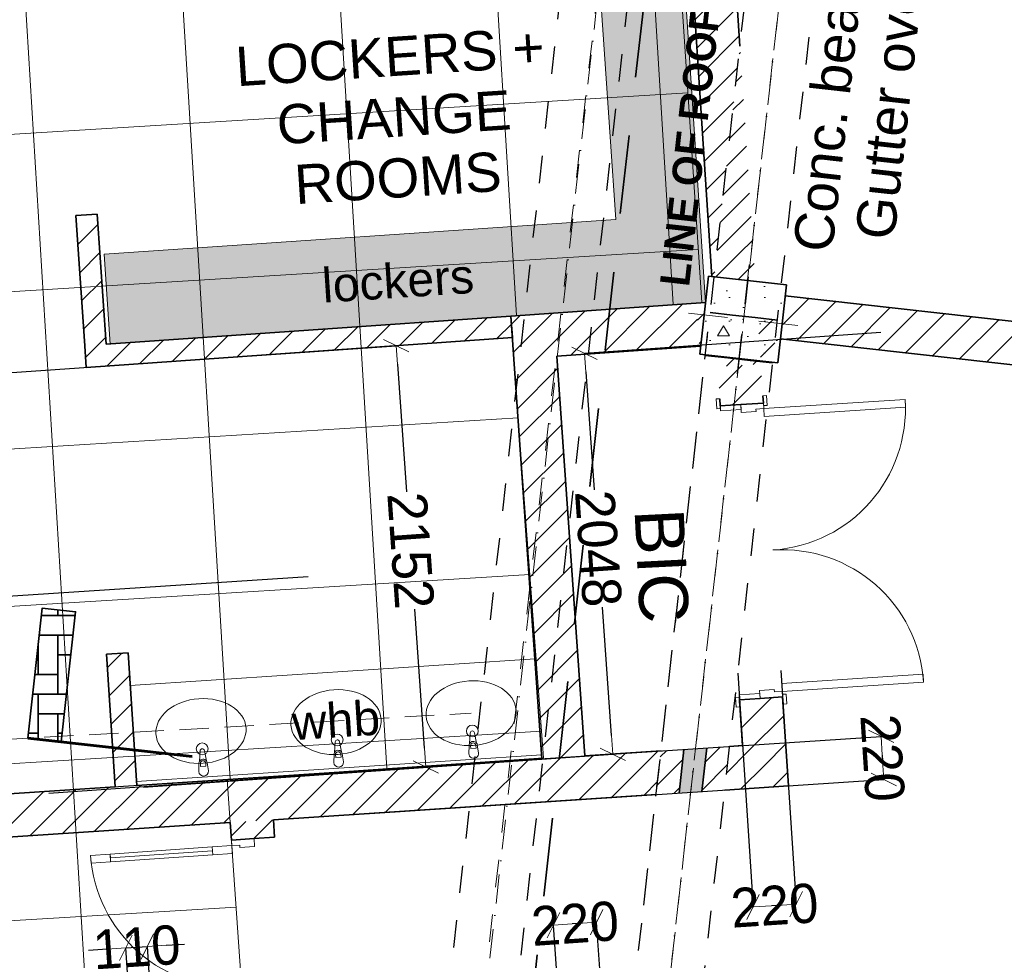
# Model space of a CAD drawing. Header units: millimetres. Extents: x -115474967 to 444143, y -74377 to 241828222.
# Tile 499 of 590: x 293624 to 298640, y 239714 to 244506. Entities that reach past the tile are written whole.
import ezdxf

# ---------------------------------------------------------------- set-up
doc = ezdxf.new("R2010")
doc.units = ezdxf.units.MM
doc.header["$MEASUREMENT"] = 0
for name, pattern in [('Dashed', [280, 140, -140]), ('Dot & Dashed', [280, 150, -60, 0, -70]), ('Hidden Line copy', [230, 150, -80]), ('Long Dashed', [700, 400, -300])]:
    doc.linetypes.add(name, pattern=pattern)
for name, color, linetype, lineweight in [('0_Pen_No__41', 7, 'Continuous', 60), ('0_Pen_No__6', 7, 'Continuous', 5), ('A_BEAMS_Pen_No__2', 7, 'Continuous', 20), ('A_COLUMNS_Pen_No__1', 7, 'Continuous', 30), ('A_COLUMNS_Pen_No__5', 7, 'Continuous', 5), ('A_FLOORS FINISH_Pen_No__128', 9, 'Continuous', 0), ('A_FLOORS STRUCTURE_Pen_No__3', 7, 'Continuous', 15), ('A_FLOORS STRUCTURE_Pen_No__8', 255, 'Continuous', 0), ('A_SURVEY_Pen_No__1', 7, 'Continuous', 30), ('A_SURVEY_Pen_No__6', 7, 'Continuous', 5), ('A_WALL LOAD_Pen_No__1', 7, 'Continuous', 30), ('A_WALL LOAD_Pen_No__3', 7, 'Continuous', 15), ('A_WALL LOAD_Pen_No__6', 7, 'Continuous', 5), ('B_FURN LOOSE_Pen_No__6', 7, 'Continuous', 5), ('C-GRID _Pen_No__5', 7, 'Continuous', 5), ('C_TEXT GA_Pen_No__6', 7, 'Continuous', 5), ('SEWER LINE_Pen_No__1', 7, 'Continuous', 30), ('SEWER LINE_Pen_No__10', 9, 'Continuous', 20), ('SEWER LINE_Pen_No__6', 7, 'Continuous', 5)]:
    doc.layers.add(name, color=color, linetype=linetype, lineweight=lineweight)
for name, color, linetype, lineweight, true_color in [('0_Pen_No__7', 7, 'Continuous', 5, 0x3f3f3f), ('A_COLUMNS_Pen_No__7', 7, 'Continuous', 5, 0x3f3f3f), ('A_FLOORS FINISH_Pen_No__168', 7, 'Continuous', 5, 0x996633), ('A_WALL LOAD_Pen_No__7', 7, 'Continuous', 5, 0x3f3f3f)]:
    doc.layers.add(name, color=color, linetype=linetype, lineweight=lineweight, true_color=true_color)
doc.layers.add('B_FURN LOOSE', color=7, linetype='Continuous')
doc.layers.add('C_DIMS - GA', color=7, linetype='Continuous')
doc.styles.add('GENERATED_STYLE_1', font='GOTHIC.TTF')
doc.styles.add('GENERATED_STYLE_2', font='arial.ttf')
doc.styles.add('GENERATED_STYLE_3', font='arialbd.ttf')
doc.dimstyles.new('GENERATED_STYLE__3', dxfattribs={"dimtxt": 200, "dimasz": 95, "dimexe": 0.18, "dimexo": 2517.243423, "dimgap": 0.09, "dimtad": 1, "dimdec": 0, "dimzin": 0, "dimdsep": 46, "dimtxsty": 'GENERATED_STYLE_1', "dimblk": 'ARROWHEAD_2', "dimblk1": 'ARROWHEAD_2', "dimblk2": 'ARROWHEAD_2', "dimcen": 0.09, "dimclrd": 7, "dimclre": 7, "dimclrt": 7, "dimadec": 0, "dimazin": 0, "dimtfac": 1, "dimtdec": 4, "dimtmove": 0, "dimatfit": 3, "dimfxl": 1, "dimtolj": 1, "dimtzin": 0, "dimarcsym": 0})
pattern_1 = [(45, (426418.63, 157469.93), (-63.63961, 63.63961), [])]
pattern_2 = [(45, (426418.63, 157469.93), (-76.89786, 76.89786), [])]

# ---------------------------------------------------------------- blocks, each defined once
blk = doc.blocks.new('ARROWHEAD_2')
at = {"color": 0, "linetype": 'Continuous', "lineweight": 0}
for p, q in [((-0.378, -0.655), (0.378, 0.655)), ((0, 0), (-1, 0))]:
    blk.add_line(p, q, dxfattribs=at)
blk = doc.blocks.new('*D913')
at = {"layer": 'C_DIMS - GA', "color": 7, "linetype": 'Continuous', "lineweight": -2, "transparency": 16777216}
for p, q in [((296953.1, 246200.2), (296758.5, 249175.6)), ((296883.3, 249183.5), (296853.3, 249181.6)), ((297172.7, 246214.6), (296978, 249189.9))]:
    blk.add_line(p, q, dxfattribs=at)
at = {"layer": 'Defpoints', "color": 0, "linetype": 'Continuous', "transparency": 16777216}
for p in [(296758.5, 249175.4), (297117.4, 243688.4), (297336.9, 243702.7)]:
    blk.add_point(p, dxfattribs=at)
at = {"layer": 'C_DIMS - GA', "color": 7, "linetype": 'Continuous', "lineweight": -2, "transparency": 16777216, "xscale": 95, "yscale": 95, "zscale": 95}
for p, rotation in [((296758.5, 249175.4), 183.7421881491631), ((296978.1, 249189.7), 3.742188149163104)]:
    blk.add_blockref('ARROWHEAD_2', p, dxfattribs=dict(at, rotation=rotation))
at = {"layer": 'C_DIMS - GA', "color": 7, "linetype": 'Continuous', "lineweight": 5, "transparency": 16777216, "insert": (296868.3, 249182.6), "char_height": 200, "attachment_point": 5, "rotation": 3.7422, "style": 'GENERATED_STYLE_1'}
blk.add_mtext('\\A1;220', dxfattribs=at)
blk = doc.blocks.new('*D918')
at = {"layer": 'C_DIMS - GA', "color": 7, "linetype": 'Continuous', "lineweight": -2, "transparency": 16777216}
for p, q in [((296847.8, 249726.4), (296817.8, 249724.4)), ((297172.7, 246214.6), (296942.5, 249732.8)), ((296953.1, 246200.2), (296723, 249718.4))]:
    blk.add_line(p, q, dxfattribs=at)
at = {"layer": 'Defpoints', "color": 0, "linetype": 'Continuous', "transparency": 16777216}
for p in [(296723, 249718.2), (297117.4, 243688.4), (297336.9, 243702.7)]:
    blk.add_point(p, dxfattribs=at)
at = {"layer": 'C_DIMS - GA', "color": 7, "linetype": 'Continuous', "lineweight": -2, "transparency": 16777216, "xscale": 95, "yscale": 95, "zscale": 95}
for p, rotation in [((296723, 249718.2), 183.7421881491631), ((296942.6, 249732.6), 3.742188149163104)]:
    blk.add_blockref('ARROWHEAD_2', p, dxfattribs=dict(at, rotation=rotation))
at = {"layer": 'C_DIMS - GA', "color": 7, "linetype": 'Continuous', "lineweight": 5, "transparency": 16777216, "insert": (296832.8, 249725.4), "char_height": 200, "attachment_point": 5, "rotation": 3.7422, "style": 'GENERATED_STYLE_1'}
blk.add_mtext('\\A1;220', dxfattribs=at)
blk = doc.blocks.new('*D920')
at = {"layer": 'C_DIMS - GA', "color": 7, "linetype": 'Continuous', "lineweight": -2, "transparency": 16777216}
for p, q in [((296467.9, 239901.3), (296438, 239899.2)), ((296615.5, 239152.8), (296562.7, 239907.8)), ((296396, 239137.5), (296343.2, 239892.4))]:
    blk.add_line(p, q, dxfattribs=at)
at = {"layer": 'Defpoints', "color": 0, "linetype": 'Continuous', "transparency": 16777216}
for p in [(296439.8, 241663.9), (296220.3, 241648.6), (296343.2, 239892.6)]:
    blk.add_point(p, dxfattribs=at)
at = {"layer": 'C_DIMS - GA', "color": 7, "linetype": 'Continuous', "lineweight": -2, "transparency": 16777216, "xscale": 95, "yscale": 95, "zscale": 95}
for p, rotation in [((296343.2, 239892.6), 184.0030005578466), ((296562.7, 239907.9), 4.003000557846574)]:
    blk.add_blockref('ARROWHEAD_2', p, dxfattribs=dict(at, rotation=rotation))
at = {"layer": 'C_DIMS - GA', "color": 7, "linetype": 'Continuous', "lineweight": 5, "transparency": 16777216, "insert": (296452.9, 239900.3), "char_height": 200, "attachment_point": 5, "rotation": 4.003, "style": 'GENERATED_STYLE_1'}
blk.add_mtext('\\A1;220', dxfattribs=at)
blk = doc.blocks.new('*D921')
at = {"layer": 'C_DIMS - GA', "color": 7, "linetype": 'Continuous', "lineweight": -2, "transparency": 16777216}
for p, q in [((297281.7, 241176.5), (297359.6, 239985.1)), ((297501.2, 241190.8), (297579.2, 239999.4)), ((297484.4, 239993.4), (297454.4, 239991.5))]:
    blk.add_line(p, q, dxfattribs=at)
at = {"layer": 'Defpoints', "color": 0, "linetype": 'Continuous', "transparency": 16777216}
for p in [(297117.4, 243688.4), (297336.9, 243702.7), (297359.6, 239985.3)]:
    blk.add_point(p, dxfattribs=at)
at = {"layer": 'C_DIMS - GA', "color": 7, "linetype": 'Continuous', "lineweight": -2, "transparency": 16777216, "xscale": 95, "yscale": 95, "zscale": 95}
for p, rotation in [((297359.6, 239985.3), 183.7421881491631), ((297579.2, 239999.6), 3.742188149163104)]:
    blk.add_blockref('ARROWHEAD_2', p, dxfattribs=dict(at, rotation=rotation))
at = {"layer": 'C_DIMS - GA', "color": 7, "linetype": 'Continuous', "lineweight": 5, "transparency": 16777216, "insert": (297469.4, 239992.4), "char_height": 200, "attachment_point": 5, "rotation": 3.7422, "style": 'GENERATED_STYLE_1'}
blk.add_mtext('\\A1;220', dxfattribs=at)
blk = doc.blocks.new('*D922')
at = {"layer": 'C_DIMS - GA', "color": 7, "linetype": 'Continuous', "lineweight": -2, "transparency": 16777216}
for p, q in [((297326.2, 244665.9), (297886.1, 249662.9)), ((297669.1, 244627.5), (298229, 249624.5)), ((298134.5, 249634.9), (297980.5, 249652.2))]:
    blk.add_line(p, q, dxfattribs=at)
at = {"layer": 'Defpoints', "color": 0, "linetype": 'Continuous', "transparency": 16777216}
for p in [(297886.1, 249662.7), (297045.9, 242164.4), (297388.8, 242125.9)]:
    blk.add_point(p, dxfattribs=at)
at = {"layer": 'C_DIMS - GA', "color": 7, "linetype": 'Continuous', "lineweight": -2, "transparency": 16777216, "xscale": 95, "yscale": 95, "zscale": 95}
for p, rotation in [((297886.1, 249662.7), 173.6066367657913), ((298229, 249624.3), 353.6066367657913)]:
    blk.add_blockref('ARROWHEAD_2', p, dxfattribs=dict(at, rotation=rotation))
at = {"layer": 'C_DIMS - GA', "color": 7, "linetype": 'Continuous', "lineweight": 5, "transparency": 16777216, "insert": (298057.5, 249643.5), "char_height": 200, "attachment_point": 5, "rotation": 353.6066, "style": 'GENERATED_STYLE_1'}
blk.add_mtext('\\A1;345', dxfattribs=at)
blk = doc.blocks.new('*D924')
at = {"layer": 'C_DIMS - GA', "color": 7, "linetype": 'Continuous', "lineweight": -2, "transparency": 16777216}
for p, q in [((295393.4, 240681.6), (298011.9, 240854.3)), ((298017.9, 240759.5), (298019.9, 240729.6)), ((295407.8, 240462.1), (298026.3, 240634.8))]:
    blk.add_line(p, q, dxfattribs=at)
at = {"layer": 'Defpoints', "color": 0, "linetype": 'Continuous', "transparency": 16777216}
for p in [(298026.2, 240634.8), (292881.6, 240516), (292896.1, 240296.5)]:
    blk.add_point(p, dxfattribs=at)
at = {"layer": 'C_DIMS - GA', "color": 7, "linetype": 'Continuous', "lineweight": -2, "transparency": 16777216, "xscale": 95, "yscale": 95, "zscale": 95}
for p, rotation in [((298011.7, 240854.3), 93.77337479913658), ((298026.2, 240634.8), 273.7733747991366)]:
    blk.add_blockref('ARROWHEAD_2', p, dxfattribs=dict(at, rotation=rotation))
at = {"layer": 'C_DIMS - GA', "color": 7, "linetype": 'Continuous', "lineweight": 5, "transparency": 16777216, "insert": (298018.9, 240744.6), "char_height": 200, "attachment_point": 5, "rotation": 273.7734, "style": 'GENERATED_STYLE_1'}
blk.add_mtext('\\A1;220', dxfattribs=at)
blk = doc.blocks.new('Multi-Basin Counter 24[76]', base_point=(-131166.3, 83202.4))
at = {"layer": 'B_FURN LOOSE_Pen_No__6', "color": 7, "linetype": 'Continuous', "lineweight": 5}
for p, q in [((-130168.2, 83780.4), (-132231.7, 83644.3)), ((-130168.2, 83780.4), (-130134.6, 83270.5)), ((-132231.7, 83644.3), (-132198.1, 83134.4)), ((-130497, 83322.1), (-130498, 83337)), ((-130469.9, 83323.9), (-130497, 83322.1)), ((-130470.9, 83338.8), (-130469.9, 83323.9)), ((-130135.9, 83290.4), (-132199.4, 83154.3)), ((-130134.6, 83270.5), (-132198.1, 83134.4)), ((-131184.9, 83276.8), (-131185.8, 83291.6)), ((-131157.7, 83278.6), (-131184.9, 83276.8)), ((-131158.7, 83293.4), (-131157.7, 83278.6)), ((-131872.7, 83231.4), (-131873.7, 83246.2)), ((-131845.6, 83233.2), (-131872.7, 83231.4)), ((-131846.5, 83248), (-131845.6, 83233.2))]:
    blk.add_line(p, q, dxfattribs=at)
at = {"layer": 'B_FURN LOOSE_Pen_No__6', "color": 7, "linetype": 'Continuous', "lineweight": 5, "flags": 128}
for points in [[(-130456.9, 83299.8), (-130463.6, 83341.4, 0.12102), (-130467.5, 83350.7), (-130477.6, 83403.1, 0.882566), (-130499.8, 83401.6), (-130502.9, 83348.4, 0.12102), (-130505.5, 83338.6), (-130506.8, 83296.5, 1)], [(-131144.7, 83254.4), (-131151.5, 83296, 0.12102), (-131155.4, 83305.3), (-131165.5, 83357.7, 0.882566), (-131187.6, 83356.2), (-131190.7, 83303, 0.12102), (-131193.4, 83293.3), (-131194.6, 83251.2, 1)], [(-131832.6, 83209.1), (-131839.3, 83250.7, 0.12102), (-131843.2, 83260), (-131853.3, 83312.3, 0.882566), (-131875.4, 83310.9), (-131878.6, 83257.6, 0.12102), (-131881.2, 83247.9), (-131882.4, 83205.8, 1)]]:
    blk.add_lwpolyline(points, format="xyb", close=True, dxfattribs=at)
at = {"layer": 'B_FURN LOOSE_Pen_No__6', "color": 7, "linetype": 'Continuous', "lineweight": 5}
for centre in [(-130489.3, 83411.8), (-131177.2, 83366.5), (-131865, 83321.1)]:
    blk.add_circle(centre, 30, dxfattribs=at)
for centre, radius, start, end in [((-130484.5, 83338.1), 21.1, 36.5444, 151.0024), ((-131172.3, 83292.8), 21.1, 36.5444, 151.0024), ((-130484.4, 83337.9), 13.6, 3.7734, 183.7734), ((-131860.1, 83247.4), 21.1, 36.5444, 151.0024), ((-131860.1, 83247.1), 13.6, 3.7734, 183.7734), ((-131172.3, 83292.5), 13.6, 3.7734, 183.7734)]:
    blk.add_arc(centre, radius, start, end, dxfattribs=at)
for centre in [(-130495.3, 83502.7), (-131183.2, 83457.4), (-131871, 83412)]:
    blk.add_ellipse(centre, major_axis=(229.5, 15.1), ratio=0.717391, dxfattribs=at)
blk = doc.blocks.new('*D950')
at = {"layer": 'C_DIMS - GA', "color": 7, "linetype": 'Continuous', "lineweight": -2, "transparency": 16777216}
for p, q in [((294369.4, 239790), (294464.2, 239796.3)), ((294070.1, 239770.3), (293975.3, 239764)), ((294164.9, 239776.5), (294274.7, 239783.8)), ((294261.4, 238313.7), (294164.9, 239776.3)), ((294371.1, 238320.9), (294274.7, 239783.6))]:
    blk.add_line(p, q, dxfattribs=at)
at = {"layer": 'Defpoints', "color": 0, "linetype": 'Continuous', "transparency": 16777216}
for p in [(294095.7, 240825.5), (294205.5, 240832.7), (294274.7, 239783.8)]:
    blk.add_point(p, dxfattribs=at)
at = {"layer": 'C_DIMS - GA', "color": 7, "linetype": 'Continuous', "lineweight": -2, "transparency": 16777216, "xscale": 95, "yscale": 95, "zscale": 95}
for p, rotation in [((294274.7, 239783.8), 183.7733747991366), ((294164.9, 239776.5), 3.773374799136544)]:
    blk.add_blockref('ARROWHEAD_2', p, dxfattribs=dict(at, rotation=rotation))
at = {"layer": 'C_DIMS - GA', "color": 7, "linetype": 'Continuous', "lineweight": 5, "transparency": 16777216, "insert": (294219.8, 239780.1), "char_height": 200, "attachment_point": 5, "rotation": 3.7734, "style": 'GENERATED_STYLE_1'}
blk.add_mtext('\\A1;110', dxfattribs=at)
blk = doc.blocks.new('*D954')
at = {"layer": 'C_DIMS - GA', "color": 7, "linetype": 'Continuous', "lineweight": -2, "transparency": 16777216}
for p, q in [((295093.3, 241667.6), (292653, 241506.6)), ((292659.1, 241411.8), (292666.5, 241299)), ((292712.6, 240600), (292704.1, 240729.8)), ((294487.5, 240621.9), (292719, 240505.3))]:
    blk.add_line(p, q, dxfattribs=at)
at = {"layer": 'Defpoints', "color": 0, "linetype": 'Continuous', "transparency": 16777216}
for p in [(292581.5, 241501.9), (292652.8, 241506.6), (291975.7, 240456.2)]:
    blk.add_point(p, dxfattribs=at)
at = {"layer": 'C_DIMS - GA', "color": 7, "linetype": 'Continuous', "lineweight": -2, "transparency": 16777216, "xscale": 95, "yscale": 95, "zscale": 95}
for p, rotation in [((292652.8, 241506.6), 93.77337479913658), ((292718.9, 240505.3), 273.7733747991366)]:
    blk.add_blockref('ARROWHEAD_2', p, dxfattribs=dict(at, rotation=rotation))
at = {"layer": 'C_DIMS - GA', "color": 7, "linetype": 'Continuous', "lineweight": 5, "transparency": 16777216, "insert": (292685.3, 241014.4), "char_height": 200, "attachment_point": 5, "rotation": 273.7734, "style": 'GENERATED_STYLE_1'}
blk.add_mtext('\\A1;1004', dxfattribs=at)
blk = doc.blocks.new('*D955')
at = {"layer": 'C_DIMS - GA', "color": 7, "linetype": 'Continuous', "lineweight": -2, "transparency": 16777216}
for p, q in [((293186.6, 242680.4), (295542.1, 242845.4)), ((295549, 242750.7), (295594.6, 242100.1)), ((295686.1, 240793.7), (295636.4, 241502.6)), ((293773, 240564.4), (295692.6, 240698.9))]:
    blk.add_line(p, q, dxfattribs=at)
at = {"layer": 'Defpoints', "color": 0, "linetype": 'Continuous', "transparency": 16777216}
for p in [(295697.7, 242856.3), (295542.3, 242845.4), (296284.1, 240740.4)]:
    blk.add_point(p, dxfattribs=at)
at = {"layer": 'C_DIMS - GA', "color": 7, "linetype": 'Continuous', "lineweight": -2, "transparency": 16777216, "xscale": 95, "yscale": 95, "zscale": 95}
for p, rotation in [((295542.3, 242845.4), 94.00851687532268), ((295692.7, 240698.9), 274.0085168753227)]:
    blk.add_blockref('ARROWHEAD_2', p, dxfattribs=dict(at, rotation=rotation))
at = {"layer": 'C_DIMS - GA', "color": 7, "linetype": 'Continuous', "lineweight": 5, "transparency": 16777216, "insert": (295615.5, 241801.3), "char_height": 200, "attachment_point": 5, "rotation": 274.0085, "style": 'GENERATED_STYLE_1'}
blk.add_mtext('\\A1;2152', dxfattribs=at)
blk = doc.blocks.new('*D962')
at = {"layer": 'C_DIMS - GA', "color": 7, "linetype": 'Continuous', "lineweight": -2, "transparency": 16777216}
for p, q in [((298010.6, 242912), (296502, 242806.3)), ((296508.5, 242711.6), (296550.6, 242110.8)), ((296638.3, 240858.5), (296592.5, 241512.6)), ((294254.5, 240596.2), (296644.8, 240763.7))]:
    blk.add_line(p, q, dxfattribs=at)
at = {"layer": 'Defpoints', "color": 0, "linetype": 'Continuous', "transparency": 16777216}
for p in [(296501.8, 242806.3), (295499.5, 242736.1), (296765.5, 240772.1)]:
    blk.add_point(p, dxfattribs=at)
at = {"layer": 'C_DIMS - GA', "color": 7, "linetype": 'Continuous', "lineweight": -2, "transparency": 16777216, "xscale": 95, "yscale": 95, "zscale": 95}
for p, rotation in [((296501.8, 242806.3), 94.00851687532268), ((296645, 240763.7), 274.0085168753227)]:
    blk.add_blockref('ARROWHEAD_2', p, dxfattribs=dict(at, rotation=rotation))
at = {"layer": 'C_DIMS - GA', "color": 7, "linetype": 'Continuous', "lineweight": 5, "transparency": 16777216, "insert": (296571.5, 241811.7), "char_height": 200, "attachment_point": 5, "rotation": 274.0085, "style": 'GENERATED_STYLE_1'}
blk.add_mtext('\\A1;2048', dxfattribs=at)

msp = doc.modelspace()

# ---------------------------------------------------------------- hatches: boundary and pattern name
at = {"layer": '0_Pen_No__7', "linetype": 'Continuous', "lineweight": 5, "true_color": 0x000000}
h = msp.add_hatch(dxfattribs=at)
h.set_pattern_fill('ANSI31', color=18, scale=870, style=0)
h.set_pattern_definition(pattern_2)
h.paths.add_polyline_path([(297293.20737, 244371.43912), (297134.17842, 246802.83142), (296914.6475, 246788.47266), (297149.26375, 243201.42663), (297162.20149, 243202.27284)])
h = msp.add_hatch(dxfattribs=at)
h.set_pattern_fill('ANSI31', color=18, scale=870, style=0)
h.set_pattern_definition(pattern_2)
h.paths.add_polyline_path([(294065.23206, 242852.35333), (294019.37124, 243516.18694), (293909.63281, 243508.60568), (293955.50037, 242844.67437)])
h = msp.add_hatch(dxfattribs=at)
h.set_pattern_fill('ANSI31', color=18, scale=870, style=0)
h.set_pattern_definition(pattern_2)
h.paths.add_polyline_path([(296125.97237, 242996.56278), (296141.33029, 242777.0995), (297085.46821, 242843.16974), (297070.11029, 243062.63302)])
h = msp.add_hatch(dxfattribs=at)
h.set_pattern_fill('ANSI31', color=18, scale=870, style=0)
h.set_pattern_definition(pattern_2)
h.paths.add_polyline_path([(297524.00292, 243099.07382), (297499.49498, 242880.44317), (302943.51228, 242270.18263), (302749.37939, 242513.32236)])
h = msp.add_hatch(dxfattribs=at)
h.set_pattern_fill('ANSI31', color=18, scale=870, style=0)
h.set_pattern_definition(pattern_2)
h.paths.add_polyline_path([(293962.98393, 242734.92906), (296133.65133, 242886.83114), (296125.97237, 242996.56278), (293955.30498, 242844.6607)])
h = msp.add_hatch(dxfattribs=at)
h.set_pattern_fill('ANSI31', color=18, scale=870, style=0)
h.set_pattern_definition(pattern_2)
h.paths.add_polyline_path([(296503.38404, 240754.85227), (296360.79358, 242792.45741), (296141.33029, 242777.0995), (296283.8592, 240740.37391)])
h = msp.add_hatch(dxfattribs=at)
h.set_pattern_fill('ANSI31', color=18, scale=870, style=0)
h.set_pattern_definition(pattern_2)
h.paths.add_polyline_path([(297399.08831, 242752.62633), (297179.55738, 242738.26757), (297192.63451, 242538.33119), (297412.16544, 242552.68995)])
h = msp.add_hatch(dxfattribs=at)
h.set_pattern_fill('ANSI31', color=18, scale=870, style=0)
h.set_pattern_definition(pattern_2)
h.paths.add_polyline_path([(294220.53845, 240604.29132), (294175.93201, 241280.62613), (294066.17047, 241273.38701), (294110.77691, 240597.05219)])
h = msp.add_hatch(dxfattribs=at)
h.set_pattern_fill('ANSI31', color=18, scale=870, style=0)
h.set_pattern_definition(pattern_2)
h.paths.add_polyline_path([(297290.53516, 241041.52946), (297305.82416, 240807.77576), (297539.70603, 240602.72306), (297510.06606, 241055.88823)])
h = msp.add_hatch(dxfattribs=at)
h.set_pattern_fill('ANSI31', color=18, scale=870, style=0)
h.set_pattern_definition(pattern_2)
h.paths.add_polyline_path([(297215.68465, 240581.35281), (297539.70603, 240602.72306), (297305.82417, 240807.77576), (297240.57329, 240803.47226)])
h = msp.add_hatch(dxfattribs=at)
h.set_pattern_fill('ANSI31', color=18, scale=870, style=0)
h.set_pattern_definition(pattern_2)
h.paths.add_polyline_path([(296890.8296, 240780.40554), (291975.7112, 240456.23779), (291990.18944, 240236.71476), (296865.94096, 240558.2861)])
at = {"layer": 'A_COLUMNS_Pen_No__7', "linetype": 'Continuous', "lineweight": 5, "true_color": 0x9f07ff}
h = msp.add_hatch(dxfattribs=at)
h.set_pattern_fill('HATCH__CONCRETE', color=190, style=0, pattern_type=2)
h.set_pattern_definition([(0, (426418.63, 157469.9), (0, 623.5383), [60, -300]), (0, (426598.63, 157781.7), (0, 623.5383), [60, -300]), (60, (426418.63, 157469.9), (-540, 311.7692), [60, -300]), (60, (426778.63, 157469.9), (-540, 311.7692), [60, -300]), (120, (426478.63, 157469.9), (540, 311.7692), [60, -300]), (120, (426838.63, 157469.9), (540, 311.7692), [60, -300]), (0, (426418.63, 157529.93), (0, 120.000005), [0, -120, 0, -180.00001]), (45, (426478.63, 157529.93), (-84.85282, 84.85282), [0, -90, 0, -150.00001])])
h.paths.add_polyline_path([(297088.29049, 242802.83956), (297485.80282, 242758.29803), (297530.34435, 243155.81036), (297132.83202, 243200.35189)])
at = {"layer": 'A_FLOORS FINISH_Pen_No__128', "linetype": 'Continuous', "lineweight": 0}
h = msp.add_hatch(dxfattribs=at)
h.set_pattern_fill('PATTERN__TILES_ANGLED', color=9, style=0, pattern_type=2)
h.set_pattern_definition([(93.5, (426418.6, 157469.9), (798.508, 48.839), []), (183.5, (426418.6, 157469.9), (-48.839, 798.508), [])])
h.paths.add_polyline_path([(286415.73335, 243490.27373), (284170.1251, 243343.33297), (284170.18474, 243342.42161), (282907.08813, 243259.77123), (283152.21209, 239654.47485), (284415.81699, 239737.16066), (284512.80139, 238246.16947), (284861.57786, 238268.99208), (284871.46964, 238121.45541), (294809.54082, 238785.46505), (294681.7275, 240634.84564), (296292.52511, 240746.02175), (296124.99837, 242996.49462), (297098.08165, 243064.59046), (296985.80221, 244781.22992), (293842.13669, 244575.70101), (293710.96244, 246581.19347), (286245.80548, 246094.1274)])
at = {"layer": 'A_FLOORS STRUCTURE_Pen_No__8', "linetype": 'Continuous', "lineweight": 0}
msp.add_hatch(color=255, dxfattribs=at).paths.add_polyline_path([(296660.3342, 243488.01964), (294054.9812, 243311.11361), (294084.92471, 242853.7314), (294483.66339, 242881.6349), (297117.77427, 243065.96852), (297005.49483, 244782.60798), (296574.34438, 244754.41991)])
at = {"layer": 'A_SURVEY_Pen_No__1', "linetype": 'Continuous', "lineweight": 35}
h = msp.add_hatch(dxfattribs=at)
h.set_pattern_fill('PATTERN__PAVING', color=214, style=0, pattern_type=2)
h.set_pattern_definition([(0, (426418.63, 157469.93), (0, 400), [300, -100]), (0, (426718.63, 157569.93), (0, 400), [300, -100]), (0, (426618.63, 157669.93), (0, 400), [300, -100]), (0, (426518.63, 157769.93), (0, 400), [300, -100]), (90, (426618.63, 157469.93), (-400, 0), [300, -100]), (90, (426518.63, 157569.93), (-400, 0), [300, -100]), (90, (426418.63, 157669.93), (-400, 0), [300, -100]), (90, (426718.63, 157769.93), (-400, 0), [300, -100])])
h.paths.add_polyline_path([(293664.93531, 240845.36334), (293739.22356, 241508.35122), (293908.82511, 241489.34725), (293834.53686, 240826.35937)])
at = {"layer": 'A_WALL LOAD_Pen_No__7', "linetype": 'Continuous', "lineweight": 5, "true_color": 0x9f07ff}
h = msp.add_hatch(dxfattribs=at)
h.set_pattern_fill('HATCH__BRICK', color=190, style=0, pattern_type=2)
h.set_pattern_definition(pattern_1)
h.paths.add_polyline_path([(297335.85891, 243719.34009), (297293.20737, 244371.43912), (297162.20149, 243202.27284), (297278.77552, 243209.89754)])
h = msp.add_hatch(dxfattribs=at)
h.set_pattern_fill('HATCH__BRICK', color=190, style=0, pattern_type=2)
h.set_pattern_definition(pattern_1)
h.paths.add_polyline_path([(297278.77552, 243209.89754), (297368.79468, 243215.78539), (297335.85891, 243719.34009)])
h = msp.add_hatch(dxfattribs=at)
h.set_pattern_fill('HATCH__BRICK', color=190, style=0, pattern_type=2)
h.set_pattern_definition(pattern_1)
h.paths.add_polyline_path([(297368.79468, 243215.78539), (297149.26375, 243201.42663), (297149.45588, 243198.48917), (297371.55368, 243173.60296)])
h = msp.add_hatch(dxfattribs=at)
h.set_pattern_fill('HATCH__BRICK', color=190, style=0, pattern_type=2)
h.set_pattern_definition(pattern_1)
h.paths.add_polyline_path([(297070.11029, 243062.63302), (297085.46821, 242843.16974), (297092.86754, 242843.68754), (297117.77427, 243065.96852)])
h = msp.add_hatch(dxfattribs=at)
h.set_pattern_fill('HATCH__BRICK', color=190, style=0, pattern_type=2)
h.set_pattern_definition(pattern_1)
h.paths.add_polyline_path([(297523.98718, 243099.07558), (297499.49498, 242880.44317), (297524.00292, 243099.07382)])
h = msp.add_hatch(dxfattribs=at)
h.set_pattern_fill('HATCH__BRICK', color=190, style=0, pattern_type=2)
h.set_pattern_definition(pattern_1)
h.paths.add_polyline_path([(297383.75859, 242987.00263), (297398.34434, 242764.00135), (297459.48428, 242757.15054), (297483.98109, 242975.77259)])
h = msp.add_hatch(dxfattribs=at)
h.set_pattern_fill('HATCH__BRICK', color=190, style=0, pattern_type=2)
h.set_pattern_definition(pattern_1)
h.paths.add_polyline_path([(297117.08324, 242799.61331), (297116.62985, 242795.56762), (297230.91472, 242782.76194), (297231.36802, 242786.80764)])
h = msp.add_hatch(dxfattribs=at)
h.set_pattern_fill('HATCH__BRICK', color=190, style=0, pattern_type=2)
h.set_pattern_definition(pattern_1)
h.paths.add_polyline_path([(297175.97659, 242793.01427), (297179.55738, 242738.26757), (297399.0883, 242752.62633), (297398.07439, 242768.12806)])
for points in [[(297231.36804, 242786.80764), (297230.91471, 242782.76196), (297345.19948, 242769.95629), (297345.65281, 242774.00196)], [(297123.99206, 240795.78335), (297007.41083, 240788.09445), (296982.5222, 240565.975), (297099.10343, 240573.66391)]]:
    msp.add_hatch(color=190, dxfattribs=at).paths.add_polyline_path(points)
h = msp.add_hatch(dxfattribs=at)
h.set_pattern_fill('HATCH__BRICK', color=190, style=0, pattern_type=2)
h.set_pattern_definition(pattern_1)
h.paths.add_polyline_path([(297345.65281, 242774.00196), (297345.19948, 242769.95629), (297459.48424, 242757.15061), (297459.93757, 242761.1962)])
h = msp.add_hatch(dxfattribs=at)
h.set_pattern_fill('HATCH__BRICK', color=190, style=0, pattern_type=2)
h.set_pattern_definition(pattern_1)
h.paths.add_polyline_path([(297240.57329, 240803.47226), (297123.99206, 240795.78335), (297099.10343, 240573.66391), (297215.68465, 240581.35281)])
h = msp.add_hatch(dxfattribs=at)
h.set_pattern_fill('HATCH__BRICK', color=190, style=0, pattern_type=2)
h.set_pattern_definition(pattern_1)
h.paths.add_polyline_path([(297007.41083, 240788.09445), (296890.8296, 240780.40555), (296865.94097, 240558.2861), (296982.5222, 240565.975)])
h = msp.add_hatch(dxfattribs=at)
h.set_pattern_fill('HATCH__BRICK', color=190, style=0, pattern_type=2)
h.set_pattern_definition(pattern_1)
h.paths.add_polyline_path([(294696.94737, 240415.23405), (294703.10992, 240326.0316), (294922.58676, 240341.19414), (294916.47152, 240429.71236)])

# ---------------------------------------------------------------- linework, layer by layer
at = {"layer": '0_Pen_No__41', "color": 7, "linetype": 'Continuous', "lineweight": 60}
msp.add_line((293664.93531, 240845.36334), (294503.28284, 240751.42593), dxfattribs=at)
at = {"layer": '0_Pen_No__6', "color": 7, "linetype": 'Dashed', "lineweight": 5}
msp.add_lwpolyline([(296570.91878, 236364.63662), (295636.61849, 236469.3256), (296810.84469, 246782.63254), (297573.82203, 246832.21295), (297741.6915, 246813.57455)], close=True, dxfattribs=at)
at = {"layer": 'A_BEAMS_Pen_No__2', "color": 1, "linetype": 'Dashed', "lineweight": 25}
for p, q in [((295492.19626, 236717.53198), (296657.62099, 247118.40329)), ((295835.05065, 236679.11492), (297007.32637, 247141.12813)), ((296802.69761, 239993.86866), (297583.16154, 246959.14466)), ((296819.27213, 237043.55621), (297911.87531, 246794.52921)), ((296340.35024, 235867.63438), (297127.51271, 242892.69165))]:
    msp.add_line(p, q, dxfattribs=at)
at = {"layer": 'A_COLUMNS_Pen_No__1', "color": 214, "linetype": 'Continuous', "lineweight": 35}
for p, q in [((297132.83202, 243200.35189), (297088.29049, 242802.83956)), ((297530.34435, 243155.81036), (297132.83202, 243200.35189)), ((297485.80282, 242758.29803), (297530.34435, 243155.81036)), ((297088.29049, 242802.83956), (297485.80282, 242758.29803))]:
    msp.add_line(p, q, dxfattribs=at)
at = {"layer": 'A_COLUMNS_Pen_No__5', "color": 4, "linetype": 'Continuous', "lineweight": 5}
for p, q in [((297318.22572, 243058.82742), (297340.49649, 243257.58359)), ((297229.81495, 242988.23326), (297031.05879, 243010.50403)), ((297388.81988, 242970.41665), (297587.57605, 242948.14589)), ((297300.40911, 242899.82249), (297278.13835, 242701.06633))]:
    msp.add_line(p, q, dxfattribs=at)
msp.add_point((297309.31742, 242979.32496), dxfattribs=at)
at = {"layer": 'A_FLOORS FINISH_Pen_No__168', "color": 25, "linetype": 'Continuous', "lineweight": 5, "true_color": 0x996633, "flags": 128}
msp.add_lwpolyline([(286415.73335, 243490.27373), (284170.1251, 243343.33297), (284170.18474, 243342.42161), (282907.08813, 243259.77123), (283152.21209, 239654.47485), (284415.81699, 239737.16066), (284512.80139, 238246.16947), (284861.57786, 238268.99208), (284871.46964, 238121.45541), (294809.54082, 238785.46505), (294681.7275, 240634.84564), (296292.52511, 240746.02175), (296124.99837, 242996.49462), (297098.08165, 243064.59046), (296985.80221, 244781.22992), (293842.13669, 244575.70101), (293710.96244, 246581.19347), (286245.80548, 246094.1274)], close=True, dxfattribs=at)
at = {"layer": 'A_FLOORS STRUCTURE_Pen_No__3', "color": 30, "linetype": 'Continuous', "lineweight": 15}
msp.add_lwpolyline([(296660.3342, 243488.01964), (294054.9812, 243311.11361), (294084.92471, 242853.7314), (294483.66339, 242881.6349), (297117.77427, 243065.96852), (297005.49483, 244782.60798), (296574.34438, 244754.41991)], close=True, dxfattribs=at)
at = {"layer": 'A_SURVEY_Pen_No__1', "color": 214, "linetype": 'Continuous', "lineweight": 35, "flags": 128}
msp.add_lwpolyline([(293664.93531, 240845.36334), (293739.22356, 241508.35122), (293908.82511, 241489.34725), (293834.53686, 240826.35937)], close=True, dxfattribs=at)
at = {"layer": 'A_WALL LOAD_Pen_No__1', "color": 214, "linetype": 'Continuous', "lineweight": 35}
for p, q in [((297141.12664, 243014.1897), (297255.41144, 243001.38401)), ((297141.12664, 243014.1897), (297255.41144, 243001.38401)), ((297255.41144, 243001.38401), (297369.69623, 242988.57832)), ((297255.41144, 243001.38401), (297369.69623, 242988.57832)), ((297369.69623, 242988.57832), (297483.98103, 242975.77263)), ((297369.69623, 242988.57832), (297483.98103, 242975.77263)), ((297116.62989, 242795.56764), (297230.91469, 242782.76195)), ((297116.62989, 242795.56764), (297230.91469, 242782.76195)), ((297230.91469, 242782.76195), (297345.19948, 242769.95626)), ((297230.91469, 242782.76195), (297345.19948, 242769.95626)), ((297231.36804, 242786.80764), (297230.91471, 242782.76196)), ((297345.65281, 242774.00196), (297345.19948, 242769.95629)), ((297345.19948, 242769.95626), (297459.48428, 242757.15057)), ((297345.19948, 242769.95626), (297459.48428, 242757.15057)), ((297192.63453, 242538.3312), (297190.21965, 242575.25231)), ((297192.63453, 242538.3312), (297190.21965, 242575.25231)), ((297192.63453, 242538.3312), (297190.21965, 242575.25231)), ((297412.16545, 242552.68996), (297297.41065, 242545.18425)), ((297412.16545, 242552.68996), (297297.41065, 242545.18425)), ((297412.16545, 242552.68996), (297297.41065, 242545.18425)), ((297412.16545, 242552.68996), (297409.75057, 242589.61107)), ((297412.16545, 242552.68996), (297409.75057, 242589.61107)), ((297412.16545, 242552.68996), (297409.75057, 242589.61107)), ((297297.41065, 242545.18425), (297192.63453, 242538.3312)), ((297297.41065, 242545.18425), (297192.63453, 242538.3312)), ((297297.41065, 242545.18425), (297192.63453, 242538.3312)), ((297395.31127, 241048.3825), (297290.53515, 241041.52946)), ((297395.31127, 241048.3825), (297290.53515, 241041.52946)), ((297395.31127, 241048.3825), (297290.53515, 241041.52946)), ((297510.06607, 241055.88821), (297395.31127, 241048.3825)), ((297510.06607, 241055.88821), (297395.31127, 241048.3825)), ((297510.06607, 241055.88821), (297395.31127, 241048.3825)), ((297510.06607, 241055.88821), (297512.48095, 241018.9671)), ((297510.06607, 241055.88821), (297512.48095, 241018.9671)), ((297510.06607, 241055.88821), (297512.48095, 241018.9671)), ((297290.53515, 241041.52946), (297292.95003, 241004.60835)), ((297290.53515, 241041.52946), (297292.95003, 241004.60835)), ((297290.53515, 241041.52946), (297292.95003, 241004.60835)), ((297007.41083, 240788.09445), (296982.5222, 240565.975)), ((297123.99206, 240795.78335), (297099.10343, 240573.66391)), ((294703.10991, 240326.03162), (294817.83645, 240333.95748)), ((294703.10991, 240326.03162), (294817.83645, 240333.95748)), ((294703.10991, 240326.03162), (294817.83645, 240333.95748)), ((294817.83645, 240333.95748), (294922.58678, 240341.19413)), ((294817.83645, 240333.95748), (294922.58678, 240341.19413))]:
    msp.add_line(p, q, dxfattribs=at)
for points in [[(297293.20737, 244371.43912), (297134.17842, 246802.83142)], [(297045.67245, 244785.23318), (297149.45588, 243198.48917)], [(294019.37124, 243516.18694), (293909.63281, 243508.60568)], [(293909.63281, 243508.60568), (293955.50037, 242844.67437)], [(294065.23206, 242852.35333), (294019.37124, 243516.18694)], [(297117.77427, 243065.96852), (296125.97237, 242996.56278)], [(302749.37939, 242513.32236), (297523.98718, 243099.07558)], [(296125.97237, 242996.56278), (294065.23206, 242852.35333)], [(296133.65133, 242886.83114), (296125.97237, 242996.56278)], [(296125.97237, 242996.56278), (296141.33029, 242777.0995)], [(293962.98393, 242734.92906), (296133.65133, 242886.83114)], [(297499.48934, 242880.4438), (302943.51228, 242270.18263)], [(293955.50037, 242844.67437), (293955.30498, 242844.6607)], [(293955.30498, 242844.6607), (293962.98393, 242734.92906)], [(296360.79358, 242792.45741), (297092.86753, 242843.68754)], [(296141.33029, 242777.0995), (296283.8592, 240740.37391)], [(296503.38404, 240754.85227), (296360.79358, 242792.45741)], [(297117.08321, 242799.61331), (297116.6299, 242795.5677)], [(297459.48429, 242757.15064), (297459.9376, 242761.19624)], [(294175.93201, 241280.62613), (294066.17047, 241273.38701)], [(294066.17047, 241273.38701), (294110.77691, 240597.05219)], [(294220.53845, 240604.29132), (294175.93201, 241280.62613)], [(297539.70603, 240602.72306), (297510.06607, 241055.88822)], [(297290.53514, 241041.52948), (297305.82417, 240807.77576)], [(297305.82417, 240807.77576), (297240.57329, 240803.47226)], [(296890.8296, 240780.40555), (296503.38404, 240754.85227)], [(296283.8592, 240740.37391), (294220.53845, 240604.29132)], [(294110.77691, 240597.05219), (291975.71113, 240456.23779)], [(297215.68465, 240581.35281), (297539.70603, 240602.72306)], [(294916.47151, 240429.71236), (296865.94097, 240558.2861)], [(291990.18948, 240236.71472), (294696.94737, 240415.23405)], [(294696.94737, 240415.23405), (294703.1099, 240326.03163)], [(294922.58678, 240341.19416), (294916.47151, 240429.71236)]]:
    msp.add_lwpolyline(points, dxfattribs=at)
at = {"layer": 'A_WALL LOAD_Pen_No__3', "color": 30, "linetype": 'Continuous', "lineweight": 15}
for p, q in [((297190.21965, 242575.25231), (297171.26016, 242574.01224)), ((297171.26016, 242574.01224), (297174.52351, 242524.11885)), ((297193.483, 242525.35892), (297190.21965, 242575.25231)), ((297428.71006, 242590.85114), (297409.75057, 242589.61107)), ((297409.75057, 242589.61107), (297413.01392, 242539.71768)), ((297431.97341, 242540.95775), (297428.71006, 242590.85114)), ((297174.52351, 242524.11885), (297193.483, 242525.35892)), ((297297.41065, 242545.18425), (297192.63453, 242538.3312)), ((297192.63453, 242538.3312), (297194.26621, 242513.38451)), ((297194.26621, 242513.38451), (297299.04233, 242520.23755)), ((297299.04233, 242520.23755), (297297.41065, 242545.18425)), ((297413.01392, 242539.71768), (297431.97341, 242540.95775)), ((297289.68667, 241054.50174), (297270.72719, 241053.26166)), ((297270.72719, 241053.26166), (297273.99054, 241003.36827)), ((297393.67959, 241073.32919), (297288.90347, 241066.47615)), ((297288.90347, 241066.47615), (297290.53515, 241041.52946)), ((297292.95003, 241004.60835), (297289.68667, 241054.50174)), ((297290.53515, 241041.52946), (297395.31127, 241048.3825)), ((297395.31127, 241048.3825), (297393.67959, 241073.32919)), ((297528.17709, 241070.10057), (297509.2176, 241068.86049)), ((297509.2176, 241068.86049), (297512.48095, 241018.9671)), ((297531.44044, 241020.20718), (297528.17709, 241070.10057)), ((297273.99054, 241003.36827), (297292.95003, 241004.60835)), ((297512.48095, 241018.9671), (297531.44044, 241020.20718))]:
    msp.add_line(p, q, dxfattribs=at)
for centre, start, end in [((297413.99293, 242524.74966), 273.74218815, 3.74218815), ((297508.23859, 241083.82851), 3.74218815, 93.74218815), ((294705.03968, 240298.0982), 183.95198842, 273.95198842)]:
    msp.add_arc(centre, 722, start, end, dxfattribs=at)
at = {"layer": 'A_WALL LOAD_Pen_No__6', "color": 7, "linetype": 'Continuous', "lineweight": 5}
for p, q in [((297297.41065, 242545.18425), (297412.16545, 242552.68996)), ((297412.16545, 242552.68996), (297413.99293, 242524.74966)), ((298134.4535, 242571.87249), (297413.99293, 242524.74966)), ((298137.06419, 242531.95778), (298134.4535, 242571.87249)), ((297300.02133, 242505.26953), (297297.41065, 242545.18425)), ((297374.86142, 242510.16456), (297300.02133, 242505.26953)), ((297413.99293, 242524.74966), (297374.07822, 242522.13898)), ((297374.07822, 242522.13898), (297374.86142, 242510.16456)), ((297413.99293, 242524.74966), (297416.60361, 242484.83495)), ((297416.60361, 242484.83495), (298137.06419, 242531.95778)), ((297505.62791, 241123.74322), (298226.08848, 241170.86606)), ((298226.08848, 241170.86606), (298228.69916, 241130.95134)), ((297508.23859, 241083.82851), (297505.62791, 241123.74322)), ((298228.69916, 241130.95134), (297508.23859, 241083.82851)), ((297392.70059, 241088.29721), (297467.54067, 241093.19224)), ((297395.31127, 241048.3825), (297392.70059, 241088.29721)), ((297510.06607, 241055.88821), (297395.31127, 241048.3825)), ((297467.54067, 241093.19224), (297468.32388, 241081.21783)), ((297468.32388, 241081.21783), (297508.23859, 241083.82851)), ((297508.23859, 241083.82851), (297510.06607, 241055.88821)), ((294605.27746, 240291.20614), (294705.03968, 240298.0982)), ((294817.83645, 240333.95748), (294703.10991, 240326.03162)), ((294703.10991, 240326.03162), (294705.03968, 240298.0982)), ((294705.03968, 240298.0982), (294744.94457, 240300.85502)), ((294705.03968, 240298.0982), (294707.7965, 240258.19331)), ((294744.94457, 240300.85502), (294745.77161, 240288.88355)), ((294820.59327, 240294.05259), (294817.83645, 240333.95748)), ((293984.75649, 240248.33757), (294084.5187, 240255.22963)), ((293987.51331, 240208.43269), (293984.75649, 240248.33757)), ((294084.5187, 240255.22963), (294087.27552, 240215.32474)), ((294085.89711, 240235.27718), (294606.65588, 240271.2537)), ((294608.03429, 240251.30126), (294605.27746, 240291.20614)), ((294707.7965, 240258.19331), (294608.03429, 240251.30126)), ((294745.77161, 240288.88355), (294820.59327, 240294.05259)), ((294087.27552, 240215.32474), (293987.51331, 240208.43269))]:
    msp.add_line(p, q, dxfattribs=at)
for points in [[(294084.5187, 240255.22963), (294605.27746, 240291.20614), (294606.65588, 240271.2537), (294085.89711, 240235.27718)], [(294085.89711, 240235.27718), (294606.65588, 240271.2537), (294608.03429, 240251.30126), (294087.27552, 240215.32474)]]:
    msp.add_lwpolyline(points, close=True, dxfattribs=at)
at = {"layer": 'C-GRID _Pen_No__5', "color": 4, "linetype": 'Dot & Dashed', "lineweight": 5}
for p, q in [((297314.89387, 251285.74582), (295275.80822, 233087.79698)), ((298231.11096, 251181.42951), (296192.02531, 232983.48067))]:
    msp.add_line(p, q, dxfattribs=at)
at = {"layer": 'SEWER LINE_Pen_No__1', "color": 214, "linetype": 'Long Dashed', "lineweight": 35}
msp.add_line((295670.33433, 234475.18121), (297245.70787, 248534.65404), dxfattribs=at)
at = {"layer": 'SEWER LINE_Pen_No__10', "color": 25, "linetype": 'Hidden Line copy', "lineweight": 20, "true_color": 0x996633, "flags": 128}
msp.add_lwpolyline([(284114.82102, 243819.19823), (284392.2591, 240321.52157), (295923.32116, 240972.65127)], dxfattribs=at)

# ---------------------------------------------------------------- block references
at = {"layer": 'B_FURN LOOSE', "color": 5, "linetype": 'Continuous', "lineweight": 5}
msp.add_blockref('Multi-Basin Counter 24[76]', (295252.29693, 240672.33855), dxfattribs=at)

# ---------------------------------------------------------------- texts
at = {"layer": 'A_SURVEY_Pen_No__6', "color": 7, "linetype": 'Continuous', "lineweight": 5, "insert": (297082.38207, 244240.99685), "char_height": 150, "attachment_point": 5, "rotation": 83.60663677, "style": 'GENERATED_STYLE_3'}
msp.add_mtext('\\A1;{\\pqc;\\fCentury Gothic|b1|i0|c0|p34;LINE OF ROOF ABOVE}', dxfattribs=at)
at = {"layer": 'C_TEXT GA_Pen_No__6', "color": 7, "linetype": 'Continuous', "lineweight": 5, "char_height": 200, "attachment_point": 5, "style": 'GENERATED_STYLE_2'}
for s, insert, rotation, line_spacing_factor in [("\\A1;{\\pqc;\\fArial|b0|i0|c0|p34;Conc. beam and Conc. Box \\P\\pqc;\\fArial|b0|i0|c0|p34;Gutter over to Eng's detail}", (298035.30144, 245003.53249), 83.61615346, 0.921299), ('\\A1;{\\pqc;\\fArial|b0|i0|c0|p34;LOCKERS +\\P\\pqc;\\fArial|b0|i0|c0|p34;CHANGE \\P\\pqc;\\fArial|b0|i0|c0|p34;ROOMS}', (295530.44923, 244007.77484), 3.73815983, 0.9285)]:
    msp.add_mtext(s, dxfattribs=dict(at, insert=insert, rotation=rotation, line_spacing_factor=line_spacing_factor))
at = {"layer": 'C_TEXT GA_Pen_No__6', "color": 7, "linetype": 'Continuous', "lineweight": 5, "insert": (296893.32533, 241724.09038), "char_height": 250, "attachment_point": 5, "rotation": 272.86179239, "style": 'GENERATED_STYLE_2'}
msp.add_mtext('\\A1;{\\pqc;\\fArial|b0|i0|c0|p34;BIC}', dxfattribs=at)
at = {"layer": 'SEWER LINE_Pen_No__6', "color": 7, "linetype": 'Continuous', "lineweight": 5, "char_height": 175, "attachment_point": 5, "rotation": 3.73419209, "style": 'GENERATED_STYLE_2'}
for s, insert in [('\\A1;{\\pqc;\\fArial|b0|i0|c0|p34;locker\\fArial|b0|i0|c0|p34;s}', (295550.85506, 243175.60731)), ('\\A1;{\\pqc;\\fArial|b0|i0|c0|p34;whb}', (295234.92081, 240935.88752))]:
    msp.add_mtext(s, dxfattribs=dict(at, insert=insert))

# ---------------------------------------------------------------- dimensions: what is measured, and where the dimension line sits
at = {"layer": 'C_DIMS - GA', "color": 7, "linetype": 'Continuous', "lineweight": 5}
for base, p1, p2, angle, picture, middle, turn in [((296723.02329, 249718.21361), (297336.94613, 243702.71749), (297117.41521, 243688.35874), 183.74218815, '*D918', (296832.78875, 249725.39299), 3.74218815), ((297886.10236, 249662.74993), (297388.75639, 242125.93722), (297045.90201, 242164.35429), 173.60663677, '*D922', (298057.52955, 249643.54139), 353.60663677), ((296758.52787, 249175.38444), (297336.94613, 243702.71749), (297117.41521, 243688.35874), 183.74218815, '*D913', (296868.29333, 249182.56382), 3.74218815), ((297359.6226, 239985.25194), (297336.94613, 243702.71749), (297117.41521, 243688.35874), 183.74218815, '*D921', (297469.38806, 239992.43132), 3.74218815), ((296501.84506, 242806.32139), (296765.5371, 240772.142), (295499.51016, 242736.08158), 94.00851688, '*D962', (296571.54473, 241811.69429), 274.00851688), ((295542.32078, 242845.43513), (296284.05535, 240740.38685), (295697.69797, 242856.32337), 94.00851688, '*D955', (295615.48782, 241801.32807), 274.00851688), ((292652.82407, 241506.62471), (291975.71118, 240456.23779), (292581.46645, 241501.91845), 93.7733748, '*D954', (292685.28847, 241014.39068), 273.7733748), ((296343.18693, 239892.58598), (296439.76783, 241663.92232), (296220.30454, 241648.5644), 184.00300056, '*D920', (296452.91857, 239900.26493), 4.00300056), ((298026.15976, 240634.80623), (292881.57921, 240515.98268), (292896.05745, 240296.4596), 273.7733748, '*D924', (298018.92064, 240744.56777), 273.7733748), ((294274.65504, 239783.76111), (294095.71281, 240825.45806), (294205.47435, 240832.69719), 3.7733748, '*D950', (294219.77427, 239780.14155), 3.7733748)]:
    dim = msp.add_linear_dim(base=base, p1=p1, p2=p2, angle=angle, dimstyle='GENERATED_STYLE__3', dxfattribs=at)
    dim.commit()
    dim.dimension.update_dxf_attribs({"geometry": picture, "text_midpoint": middle, "dimtype": 160, "text_rotation": turn})

doc.saveas('drawing.dxf')
